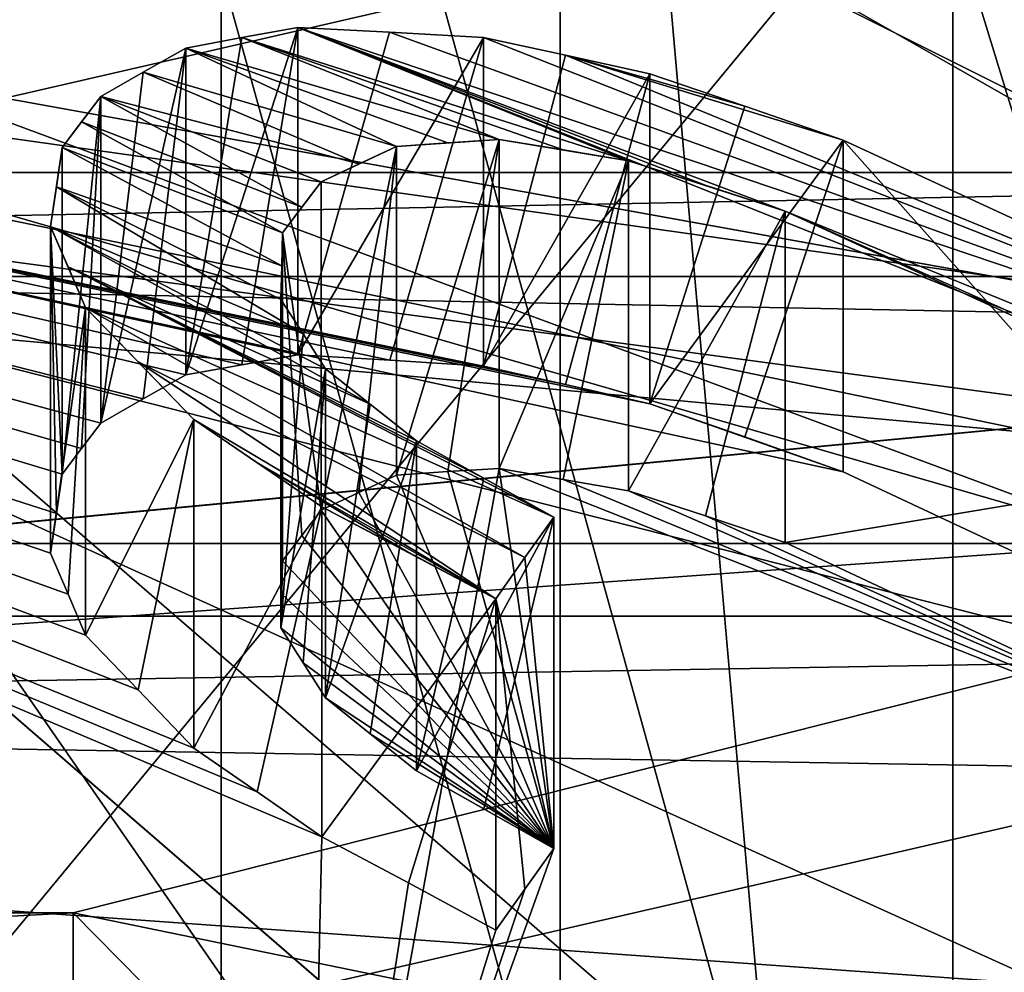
# Model space of a CAD drawing. Header units: millimetres. Extents: x -122 to 122, y -98 to 94.
# Tile 402 of 533: x 75.45 to 78.12, y -22.02 to -19.44. Entities that reach past the tile are written whole.
import ezdxf

# ---------------------------------------------------------------- set-up
doc = ezdxf.new("R2010")
doc.units = ezdxf.units.MM
doc.header["$LTSCALE"] = 26.699852
for name, color, linetype in [('10', 7, 'CONTINUOUS'), ('1004', 7, 'CONTINUOUS'), ('1006', 7, 'CONTINUOUS'), ('11', 7, 'CONTINUOUS'), ('1139', 7, 'CONTINUOUS'), ('1180', 7, 'CONTINUOUS'), ('1231', 7, 'CONTINUOUS'), ('1736', 7, 'CONTINUOUS'), ('1737', 7, 'CONTINUOUS'), ('188', 7, 'CONTINUOUS'), ('191', 7, 'CONTINUOUS'), ('196', 7, 'CONTINUOUS'), ('197', 7, 'CONTINUOUS'), ('200', 7, 'CONTINUOUS'), ('204', 7, 'CONTINUOUS'), ('4236', 7, 'CONTINUOUS'), ('4263', 7, 'CONTINUOUS'), ('4275', 7, 'CONTINUOUS'), ('4781', 7, 'CONTINUOUS'), ('4782', 7, 'CONTINUOUS'), ('4791', 7, 'CONTINUOUS'), ('4792', 7, 'CONTINUOUS'), ('4793', 7, 'CONTINUOUS'), ('4794', 7, 'CONTINUOUS'), ('5014', 7, 'CONTINUOUS'), ('5015', 7, 'CONTINUOUS'), ('5016', 7, 'CONTINUOUS'), ('5019', 7, 'CONTINUOUS'), ('5029', 7, 'CONTINUOUS'), ('5030', 7, 'CONTINUOUS'), ('5047', 7, 'CONTINUOUS'), ('5049', 7, 'CONTINUOUS'), ('5054', 7, 'CONTINUOUS'), ('5055', 7, 'CONTINUOUS'), ('5056', 7, 'CONTINUOUS'), ('5057', 7, 'CONTINUOUS'), ('5058', 7, 'CONTINUOUS'), ('5059', 7, 'CONTINUOUS'), ('5060', 7, 'CONTINUOUS'), ('5061', 7, 'CONTINUOUS'), ('5062', 7, 'CONTINUOUS'), ('5063', 7, 'CONTINUOUS'), ('5064', 7, 'CONTINUOUS'), ('5065', 7, 'CONTINUOUS'), ('5066', 7, 'CONTINUOUS'), ('5068', 7, 'CONTINUOUS'), ('5069', 7, 'CONTINUOUS'), ('5070', 7, 'CONTINUOUS'), ('5071', 7, 'CONTINUOUS'), ('5072', 7, 'CONTINUOUS'), ('5073', 7, 'CONTINUOUS'), ('5074', 7, 'CONTINUOUS'), ('5075', 7, 'CONTINUOUS'), ('5076', 7, 'CONTINUOUS'), ('5077', 7, 'CONTINUOUS'), ('5231', 7, 'CONTINUOUS'), ('5236', 7, 'CONTINUOUS'), ('5239', 7, 'CONTINUOUS'), ('7', 7, 'CONTINUOUS'), ('8', 7, 'CONTINUOUS'), ('967', 7, 'CONTINUOUS'), ('969', 7, 'CONTINUOUS')]:
    doc.layers.add(name, color=color, linetype=linetype)

msp = doc.modelspace()

# ---------------------------------------------------------------- linework, layer by layer
at = {"layer": '10', "color": 7, "linetype": 'Continuous', "true_color": 0xf5f5f5}
msp.add_3dface([(80.6065, -21.0544, 60.4674), (70, -18.8577, 56.6625), (80.6065, -18.4564, 61.9674), (80.6065, -21.0544, 60.4674)], dxfattribs=at)
at = {"layer": '1004', "color": 250, "linetype": 'Continuous', "true_color": 0x323232}
for points in [[(78.9793, -17.625, -30.5274), (78.9793, -30.5274, -17.625), (68.3207, -17.625, -30.5274), (78.9793, -17.625, -30.5274)], [(68.3207, -17.625, -30.5274), (78.9793, -30.5274, -17.625), (68.3207, -30.5274, -17.625), (68.3207, -17.625, -30.5274)]]:
    msp.add_3dface(points, dxfattribs=at)
at = {"layer": '1006', "color": 250, "linetype": 'Continuous', "true_color": 0x323232}
for points in [[(78.9793, -30.5274, 17.625), (78.9793, -17.625, 30.5274), (68.3207, -30.5274, 17.625), (78.9793, -30.5274, 17.625)], [(68.3207, -30.5274, 17.625), (78.9793, -17.625, 30.5274), (68.3207, -17.625, 30.5274), (68.3207, -30.5274, 17.625)]]:
    msp.add_3dface(points, dxfattribs=at)
at = {"layer": '11', "color": 7, "linetype": 'Continuous', "true_color": 0xf5f5f5}
for points in [[(74.4996, -22.4605, 62.9028), (79, -26.3577, 69.6529), (74.4996, -19.8624, 64.4028), (74.4996, -22.4605, 62.9028)], [(79, -26.3577, 69.6529), (79, -23.7596, 71.1529), (74.4996, -19.8624, 64.4028), (79, -26.3577, 69.6529)]]:
    msp.add_3dface(points, dxfattribs=at)
at = {"layer": '1139', "color": 250, "linetype": 'Continuous', "true_color": 0x323232}
for points in [[(77.3921, -15.6644, -51.1316), (61.5, -20.8577, -60.1266), (76.7642, -15.1961, -50.3204), (77.3921, -15.6644, -51.1316)], [(76.7642, -15.1961, -50.3204), (61.5, -20.8577, -60.1266), (63.2358, -15.1961, -50.3204), (76.7642, -15.1961, -50.3204)], [(78.2539, -16.0299, -51.7646), (61.5, -20.8577, -60.1266), (77.3921, -15.6644, -51.1316), (78.2539, -16.0299, -51.7646)], [(78.5, -20.8577, -60.1266), (61.5, -20.8577, -60.1266), (78.2539, -16.0299, -51.7646), (78.5, -20.8577, -60.1266)]]:
    msp.add_3dface(points, dxfattribs=at)
at = {"layer": '1180', "color": 250, "linetype": 'Continuous', "true_color": 0x323232}
for points in [[(61.5, -20.8577, -60.1266), (78.5, -20.8577, -60.1266), (78.5, -22.0721, -61.0584), (61.5, -20.8577, -60.1266)], [(61.5, -20.8577, -60.1266), (78.5, -22.0721, -61.0584), (61.5, -22.0721, -61.0584), (61.5, -20.8577, -60.1266)]]:
    msp.add_3dface(points, dxfattribs=at)
at = {"layer": '1231', "color": 250, "linetype": 'Continuous', "true_color": 0x323232}
for points in [[(104.466, -20.7388, -40.1459), (103.5236, -17.3593, -39.4205), (35.9716, -19.4191, -39.7149), (104.466, -20.7388, -40.1459)], [(35.0611, -21.9141, -40.7143), (104.466, -20.7388, -40.1459), (35.9716, -19.4191, -39.7149), (35.0611, -21.9141, -40.7143)], [(106.5, -24.7204, -43.0798), (104.466, -20.7388, -40.1459), (33.5, -24.7204, -43.0798), (106.5, -24.7204, -43.0798)], [(33.5, -24.7204, -43.0798), (104.466, -20.7388, -40.1459), (35.0611, -21.9141, -40.7143), (33.5, -24.7204, -43.0798)]]:
    msp.add_3dface(points, dxfattribs=at)
at = {"layer": '1736', "color": 250, "linetype": 'Continuous', "true_color": 0x323232}
for points in [[(31.5, -4.939, -46.9912), (108.5, -23.625, -40.9197), (31.5, -23.625, -40.9197), (31.5, -4.939, -46.9912)], [(108.5, -4.939, -46.9912), (108.5, -23.625, -40.9197), (31.5, -4.939, -46.9912), (108.5, -4.939, -46.9912)]]:
    msp.add_3dface(points, dxfattribs=at)
at = {"layer": '1737', "color": 250, "linetype": 'Continuous', "true_color": 0x323232}
for points in [[(108.5, -5.148, -48.9802), (108.5, -24.625, -42.6518), (31.5, -5.148, -48.9802), (108.5, -5.148, -48.9802)], [(31.5, -5.148, -48.9802), (108.5, -24.625, -42.6518), (31.5, -24.625, -42.6518), (31.5, -5.148, -48.9802)]]:
    msp.add_3dface(points, dxfattribs=at)
at = {"layer": '188', "color": 7, "linetype": 'Continuous', "true_color": 0xf5f5f5}
for points in [[(80.3912, -20.7592, 65.956), (74.125, -20.1873, 64.9654), (64, -18.5635, 62.1529), (80.3912, -20.7592, 65.956)], [(76, -18.5635, 62.1529), (80.3912, -20.7592, 65.956), (64, -18.5635, 62.1529), (76, -18.5635, 62.1529)], [(78.25, -23.7596, 71.1529), (74.125, -20.1873, 64.9654), (82, -23.7596, 71.1529), (78.25, -23.7596, 71.1529)], [(82, -23.7596, 71.1529), (74.125, -20.1873, 64.9654), (80.3912, -20.7592, 65.956), (82, -23.7596, 71.1529)]]:
    msp.add_3dface(points, dxfattribs=at)
at = {"layer": '191', "color": 7, "linetype": 'Continuous', "true_color": 0xf5f5f5}
for points in [[(76, -17.2211, 86.9279), (78.942, -27.8707, 78.818), (78.9421, -16.6076, 85.3207), (76, -17.2211, 86.9279)], [(76, -28.9558, 80.1529), (76, -17.2211, 86.9279), (73.0572, -18.3066, 88.2631), (76, -28.9558, 80.1529)], [(76, -17.2211, 86.9279), (76, -28.9558, 80.1529), (78.942, -27.8707, 78.818), (76, -17.2211, 86.9279)], [(73.0572, -29.5694, 81.7605), (76, -28.9558, 80.1529), (73.0572, -18.3066, 88.2631), (73.0572, -29.5694, 81.7605)]]:
    msp.add_3dface(points, dxfattribs=at)
at = {"layer": '196', "color": 7, "linetype": 'Continuous', "true_color": 0xf5f5f5}
for points in [[(76.9175, -13.179, 77.2616), (76.9175, -22.6056, 71.8191), (73.4587, -25.601, 77.0072), (76.9175, -13.179, 77.2616)], [(75.9907, -14.9083, 80.257), (76.9175, -13.179, 77.2616), (73.4587, -25.601, 77.0072), (75.9907, -14.9083, 80.257)], [(73.4587, -16.1743, 82.4497), (75.9907, -14.9083, 80.257), (73.4587, -25.601, 77.0072), (73.4587, -16.1743, 82.4497)]]:
    msp.add_3dface(points, dxfattribs=at)
at = {"layer": '197', "color": 7, "linetype": 'Continuous', "true_color": 0xf5f5f5}
for points in [[(76.9175, -22.6056, 71.8191), (76.9175, -13.179, 77.2616), (73.4587, -10.1836, 72.0735), (76.9175, -22.6056, 71.8191)], [(76.9175, -22.6056, 71.8191), (73.4587, -10.1836, 72.0735), (73.4587, -19.6103, 66.631), (76.9175, -22.6056, 71.8191)]]:
    msp.add_3dface(points, dxfattribs=at)
at = {"layer": '200', "color": 7, "linetype": 'Continuous', "true_color": 0xf5f5f5}
for points in [[(74.125, -20.1873, 64.9654), (78.25, -23.7596, 71.1529), (73.4587, -19.6103, 66.631), (74.125, -20.1873, 64.9654)], [(78.25, -23.7596, 71.1529), (76.9175, -22.6056, 71.8191), (73.4587, -19.6103, 66.631), (78.25, -23.7596, 71.1529)]]:
    msp.add_3dface(points, dxfattribs=at)
at = {"layer": '204', "color": 7, "linetype": 'Continuous', "true_color": 0xf5f5f5}
msp.add_3dface([(80.3912, -20.7592, 65.956), (76, -18.5635, 62.1529), (78.9428, -19.1771, 63.7605), (80.3912, -20.7592, 65.956)], dxfattribs=at)
at = {"layer": '4236', "color": 250, "linetype": 'Continuous', "true_color": 0x323232}
for points in [[(61.7813, -16.0187, 51.7452), (78.5, -20.8577, 60.1266), (63.2358, -15.1961, 50.3204), (61.7813, -16.0187, 51.7452)], [(63.2358, -15.1961, 50.3204), (78.5, -20.8577, 60.1266), (76.7642, -15.1961, 50.3204), (63.2358, -15.1961, 50.3204)], [(76.7642, -15.1961, 50.3204), (78.5, -20.8577, 60.1266), (77.3921, -15.6644, 51.1316), (76.7642, -15.1961, 50.3204)], [(77.3921, -15.6644, 51.1316), (78.5, -20.8577, 60.1266), (78.2539, -16.0299, 51.7646), (77.3921, -15.6644, 51.1316)], [(61.5, -20.8577, 60.1266), (78.5, -20.8577, 60.1266), (61.7813, -16.0187, 51.7452), (61.5, -20.8577, 60.1266)]]:
    msp.add_3dface(points, dxfattribs=at)
at = {"layer": '4263', "color": 250, "linetype": 'Continuous', "true_color": 0x323232}
for points in [[(78.5, -20.8577, 60.1266), (61.5, -20.8577, 60.1266), (61.5, -22.0721, 61.0584), (78.5, -20.8577, 60.1266)], [(78.5, -22.0721, 61.0584), (78.5, -20.8577, 60.1266), (61.5, -22.0721, 61.0584), (78.5, -22.0721, 61.0584)]]:
    msp.add_3dface(points, dxfattribs=at)
at = {"layer": '4275', "color": 250, "linetype": 'Continuous', "true_color": 0x323232}
for points in [[(36.4764, -17.3592, 39.4205), (104.0284, -19.419, 39.7149), (35.534, -20.7387, 40.1459), (36.4764, -17.3592, 39.4205)], [(104.0284, -19.419, 39.7149), (104.9389, -21.914, 40.7143), (35.534, -20.7387, 40.1459), (104.0284, -19.419, 39.7149)], [(35.534, -20.7387, 40.1459), (106.5, -24.7204, 43.0798), (33.5, -24.7204, 43.0798), (35.534, -20.7387, 40.1459)], [(104.9389, -21.914, 40.7143), (106.5, -24.7204, 43.0798), (35.534, -20.7387, 40.1459), (104.9389, -21.914, 40.7143)]]:
    msp.add_3dface(points, dxfattribs=at)
at = {"layer": '4781', "color": 250, "linetype": 'Continuous', "true_color": 0x323232}
for points in [[(31.5, -23.625, 40.9197), (108.5, -4.939, 46.9912), (31.5, -4.939, 46.9912), (31.5, -23.625, 40.9197)], [(108.5, -23.625, 40.9197), (108.5, -4.939, 46.9912), (31.5, -23.625, 40.9197), (108.5, -23.625, 40.9197)]]:
    msp.add_3dface(points, dxfattribs=at)
at = {"layer": '4782', "color": 250, "linetype": 'Continuous', "true_color": 0x323232}
for points in [[(108.5, -24.625, 42.6518), (108.5, -5.148, 48.9802), (31.5, -24.625, 42.6518), (108.5, -24.625, 42.6518)], [(31.5, -24.625, 42.6518), (108.5, -5.148, 48.9802), (31.5, -5.148, 48.9802), (31.5, -24.625, 42.6518)]]:
    msp.add_3dface(points, dxfattribs=at)
at = {"layer": '4791', "color": 150, "linetype": 'Continuous', "true_color": 0x378cff}
for points in [[(22, -28.0584, -35.181), (22, -10.0141, -43.8712), (122, -28.0584, -35.181), (22, -28.0584, -35.181)], [(22, -10.0141, -43.8712), (122, -10.0141, -43.8712), (122, -28.0584, -35.181), (22, -10.0141, -43.8712)]]:
    msp.add_3dface(points, dxfattribs=at)
at = {"layer": '4792', "color": 150, "linetype": 'Continuous', "true_color": 0x378cff}
for points in [[(22, -10.0141, 43.8712), (22, -28.0584, 35.181), (122, -10.0141, 43.8712), (22, -10.0141, 43.8712)], [(22, -28.0584, 35.181), (122, -28.0584, 35.181), (122, -10.0141, 43.8712), (22, -28.0584, 35.181)]]:
    msp.add_3dface(points, dxfattribs=at)
at = {"layer": '4793', "color": 150, "linetype": 'Continuous', "true_color": 0x378cff}
for points in [[(22, -19.854, 34.3853), (22, -10.2783, 38.3524), (122, -19.854, 34.3853), (22, -19.854, 34.3853)], [(22, -10.2783, 38.3524), (122, -10.2783, 38.3524), (122, -19.854, 34.3853), (22, -10.2783, 38.3524)], [(22, -28.076, 28.076), (22, -19.854, 34.3853), (122, -28.076, 28.076), (22, -28.076, 28.076)], [(22, -19.854, 34.3853), (122, -19.854, 34.3853), (122, -28.076, 28.076), (22, -19.854, 34.3853)]]:
    msp.add_3dface(points, dxfattribs=at)
at = {"layer": '4794', "color": 150, "linetype": 'Continuous', "true_color": 0x378cff}
for points in [[(22, -10.2783, -38.3524), (22, -19.854, -34.3853), (122, -10.2783, -38.3524), (22, -10.2783, -38.3524)], [(22, -19.854, -34.3853), (122, -19.854, -34.3853), (122, -10.2783, -38.3524), (22, -19.854, -34.3853)], [(22, -19.854, -34.3853), (22, -28.076, -28.076), (122, -19.854, -34.3853), (22, -19.854, -34.3853)], [(22, -28.076, -28.076), (122, -28.076, -28.076), (122, -19.854, -34.3853), (22, -28.076, -28.076)]]:
    msp.add_3dface(points, dxfattribs=at)
at = {"layer": '5014', "color": 7, "linetype": 'Continuous', "true_color": 0xf5f5f5}
for points in [[(63.2638, -18.2278, -55.5715), (57.5559, -20.1348, -58.8745), (76.7362, -18.2278, -55.5715), (63.2638, -18.2278, -55.5715)], [(76.7362, -18.2278, -55.5715), (57.5559, -20.1348, -58.8745), (82.4441, -20.1348, -58.8745), (76.7362, -18.2278, -55.5715)], [(82.4441, -20.1348, -58.8745), (57.5559, -20.1348, -58.8745), (63.1767, -21.9716, -62.0558), (82.4441, -20.1348, -58.8745)], [(64.4, -21.8577, -61.8586), (82.4441, -20.1348, -58.8745), (63.1767, -21.9716, -62.0558), (64.4, -21.8577, -61.8586)], [(75.6, -21.8577, -61.8586), (82.4441, -20.1348, -58.8745), (64.4, -21.8577, -61.8586), (75.6, -21.8577, -61.8586)], [(77.9924, -22.3498, -62.7109), (82.4441, -20.1348, -58.8745), (75.6, -21.8577, -61.8586), (77.9924, -22.3498, -62.7109)], [(78.7723, -22.946, -63.7437), (82.4441, -20.1348, -58.8745), (77.9924, -22.3498, -62.7109), (78.7723, -22.946, -63.7437)]]:
    msp.add_3dface(points, dxfattribs=at)
at = {"layer": '5015', "color": 7, "linetype": 'Continuous', "true_color": 0xf5f5f5}
for points in [[(76.7362, -18.2278, -55.5715), (82.4441, -20.1348, -58.8745), (76.7352, -15.9543, -56.8835), (76.7362, -18.2278, -55.5715)], [(76.7352, -15.9543, -56.8835), (82.4441, -20.1348, -58.8745), (82.4451, -17.8619, -60.1876), (76.7352, -15.9543, -56.8835)]]:
    msp.add_3dface(points, dxfattribs=at)
at = {"layer": '5016', "color": 7, "linetype": 'Continuous', "true_color": 0xf5f5f5}
for points in [[(86.2603, -20.7168, -65.1325), (77.5107, -17.6209, -68.5543), (78.6409, -17.4263, -66.8561), (86.2603, -20.7168, -65.1325)], [(77.5107, -17.6209, -68.5543), (79.2773, -20.302, -73.1491), (76.9599, -17.7627, -69.3547), (77.5107, -17.6209, -68.5543)], [(86.2603, -20.7168, -65.1325), (87.6, -24.0844, -70.9654), (77.5107, -17.6209, -68.5543), (86.2603, -20.7168, -65.1325)], [(87.6, -24.0844, -70.9654), (79.2773, -20.302, -73.1491), (77.5107, -17.6209, -68.5543), (87.6, -24.0844, -70.9654)], [(76.9599, -17.7627, -69.3547), (79.2773, -20.302, -73.1491), (75.6273, -18.226, -71.2221), (76.9599, -17.7627, -69.3547)], [(79.2773, -20.302, -73.1491), (70, -18.9965, -73.9029), (75.6273, -18.226, -71.2221), (79.2773, -20.302, -73.1491)]]:
    msp.add_3dface(points, dxfattribs=at)
at = {"layer": '5019', "color": 7, "linetype": 'Continuous', "true_color": 0xf5f5f5}
for points in [[(70, -18.9965, -73.9029), (79.2773, -20.302, -73.1491), (79.0564, -21.307, -74.8901), (70, -18.9965, -73.9029)], [(70, -18.9965, -73.9029), (79.0564, -21.307, -74.8901), (77.6838, -20.6638, -74.6612), (70, -18.9965, -73.9029)], [(70, -18.9965, -73.9029), (76.2301, -23.5538, -78.9078), (75.479, -22.983, -78.5149), (70, -18.9965, -73.9029)], [(76.2301, -23.5538, -78.9078), (70, -18.9965, -73.9029), (76.2723, -21.6524, -76.6601), (76.2301, -23.5538, -78.9078)], [(73.8475, -21.8518, -77.5987), (70, -18.9965, -73.9029), (75.479, -22.983, -78.5149), (73.8475, -21.8518, -77.5987)], [(76.2723, -21.6524, -76.6601), (70, -18.9965, -73.9029), (76.0973, -21.5301, -76.562), (76.2723, -21.6524, -76.6601)], [(76.0973, -21.5301, -76.562), (70, -18.9965, -73.9029), (75.9266, -21.4125, -76.4654), (76.0973, -21.5301, -76.562)], [(75.9266, -21.4125, -76.4654), (70, -18.9965, -73.9029), (75.7758, -21.254, -76.3038), (75.9266, -21.4125, -76.4654)], [(75.7758, -21.254, -76.3038), (70, -18.9965, -73.9029), (75.6331, -21.1061, -76.1497), (75.7758, -21.254, -76.3038)], [(75.6331, -21.1061, -76.1497), (70, -18.9965, -73.9029), (75.5858, -20.9948, -76.0111), (75.6331, -21.1061, -76.1497)], [(75.5858, -20.9948, -76.0111), (70, -18.9965, -73.9029), (75.5386, -20.8845, -75.8721), (75.5858, -20.9948, -76.0111)], [(75.5386, -20.8845, -75.8721), (70, -18.9965, -73.9029), (75.5541, -20.777, -75.7138), (75.5386, -20.8845, -75.8721)], [(75.5541, -20.777, -75.7138), (70, -18.9965, -73.9029), (75.5697, -20.6701, -75.5542), (75.5541, -20.777, -75.7138)], [(75.5697, -20.6701, -75.5542), (70, -18.9965, -73.9029), (75.6219, -20.6008, -75.435), (75.5697, -20.6701, -75.5542)], [(75.6219, -20.6008, -75.435), (70, -18.9965, -73.9029), (75.6741, -20.5322, -75.3153), (75.6219, -20.6008, -75.435)], [(75.6741, -20.5322, -75.3153), (70, -18.9965, -73.9029), (75.7891, -20.4664, -75.176), (75.6741, -20.5322, -75.3153)], [(75.7891, -20.4664, -75.176), (70, -18.9965, -73.9029), (75.9042, -20.4018, -75.0359), (75.7891, -20.4664, -75.176)], [(75.9042, -20.4018, -75.0359), (70, -18.9965, -73.9029), (76.056, -20.3741, -74.9361), (75.9042, -20.4018, -75.0359)], [(76.056, -20.3741, -74.9361), (70, -18.9965, -73.9029), (76.2077, -20.3475, -74.8357), (76.056, -20.3741, -74.9361)], [(76.2077, -20.3475, -74.8357), (70, -18.9965, -73.9029), (76.4563, -20.3615, -74.7561), (76.2077, -20.3475, -74.8357)], [(76.4563, -20.3615, -74.7561), (70, -18.9965, -73.9029), (76.7101, -20.378, -74.6736), (76.4563, -20.3615, -74.7561)], [(76.7101, -20.378, -74.6736), (70, -18.9965, -73.9029), (76.9319, -20.4274, -74.6523), (76.7101, -20.378, -74.6736)], [(76.9319, -20.4274, -74.6523), (70, -18.9965, -73.9029), (77.1603, -20.48, -74.6295), (76.9319, -20.4274, -74.6523)], [(77.1603, -20.48, -74.6295), (70, -18.9965, -73.9029), (77.6838, -20.6638, -74.6612), (77.1603, -20.48, -74.6295)], [(77.4172, -20.569, -74.6457), (77.1603, -20.48, -74.6295), (77.6838, -20.6638, -74.6612), (77.4172, -20.569, -74.6457)], [(78.9492, -21.5232, -75.2647), (76.2301, -23.5538, -78.9078), (76.7524, -20.6551, -75.0785), (78.9492, -21.5232, -75.2647)], [(76.7524, -20.6551, -75.0785), (76.2301, -23.5538, -78.9078), (76.9003, -21.6833, -76.4616), (76.7524, -20.6551, -75.0785)], [(76.3731, -20.7197, -75.3305), (76.475, -20.6727, -75.2202), (76.9003, -21.6833, -76.4616), (76.3731, -20.7197, -75.3305)], [(76.475, -20.6727, -75.2202), (76.6138, -20.6635, -75.1495), (76.9003, -21.6833, -76.4616), (76.475, -20.6727, -75.2202)], [(76.6138, -20.6635, -75.1495), (76.7524, -20.6551, -75.0785), (76.9003, -21.6833, -76.4616), (76.6138, -20.6635, -75.1495)], [(76.926, -20.6844, -75.0473), (78.9492, -21.5232, -75.2647), (76.7524, -20.6551, -75.0785), (76.926, -20.6844, -75.0473)], [(77.103, -20.7153, -75.0149), (78.9492, -21.5232, -75.2647), (76.926, -20.6844, -75.0473), (77.103, -20.7153, -75.0149)], [(76.2711, -20.7675, -75.4405), (76.3731, -20.7197, -75.3305), (76.9003, -21.6833, -76.4616), (76.2711, -20.7675, -75.4405)], [(77.3107, -20.7833, -75.0219), (78.9492, -21.5232, -75.2647), (77.103, -20.7153, -75.0149), (77.3107, -20.7833, -75.0219)], [(76.2188, -20.8361, -75.5601), (76.2711, -20.7675, -75.4405), (76.9003, -21.6833, -76.4616), (76.2188, -20.8361, -75.5601)], [(77.5271, -20.8557, -75.0282), (78.9492, -21.5232, -75.2647), (77.3107, -20.7833, -75.0219), (77.5271, -20.8557, -75.0282)], [(76.1666, -20.9054, -75.6794), (76.2188, -20.8361, -75.5601), (76.9003, -21.6833, -76.4616), (76.1666, -20.9054, -75.6794)], [(76.1641, -20.9953, -75.8078), (76.1666, -20.9054, -75.6794), (76.9003, -21.6833, -76.4616), (76.1641, -20.9953, -75.8078)], [(76.1616, -21.0865, -75.9369), (76.1641, -20.9953, -75.8078), (76.9003, -21.6833, -76.4616), (76.1616, -21.0865, -75.9369)], [(76.222, -21.1808, -76.0455), (76.1616, -21.0865, -75.9369), (76.9003, -21.6833, -76.4616), (76.222, -21.1808, -76.0455)], [(76.2823, -21.2758, -76.1535), (76.222, -21.1808, -76.0455), (76.9003, -21.6833, -76.4616), (76.2823, -21.2758, -76.1535)], [(76.4038, -21.3731, -76.2404), (76.2823, -21.2758, -76.1535), (76.9003, -21.6833, -76.4616), (76.4038, -21.3731, -76.2404)], [(76.5285, -21.4739, -76.3289), (76.4038, -21.3731, -76.2404), (76.9003, -21.6833, -76.4616), (76.5285, -21.4739, -76.3289)], [(76.7113, -21.5761, -76.3946), (76.5285, -21.4739, -76.3289), (76.9003, -21.6833, -76.4616), (76.7113, -21.5761, -76.3946)], [(76.2301, -23.5538, -78.9078), (78.9492, -21.5232, -75.2647), (77.7947, -24.8496, -79.6648), (76.2301, -23.5538, -78.9078)], [(78.9492, -21.5232, -75.2647), (82.4451, -30.3069, -81.7431), (77.7947, -24.8496, -79.6648), (78.9492, -21.5232, -75.2647)], [(76.5069, -21.777, -76.7361), (76.2301, -23.5538, -78.9078), (76.2723, -21.6524, -76.6601), (76.5069, -21.777, -76.7361)], [(76.9003, -21.6833, -76.4616), (76.2301, -23.5538, -78.9078), (76.822, -21.7935, -76.637), (76.9003, -21.6833, -76.4616)], [(76.7436, -21.9052, -76.8113), (76.2301, -23.5538, -78.9078), (76.5069, -21.777, -76.7361), (76.7436, -21.9052, -76.8113)], [(76.822, -21.7935, -76.637), (76.2301, -23.5538, -78.9078), (76.7436, -21.9052, -76.8113), (76.822, -21.7935, -76.637)]]:
    msp.add_3dface(points, dxfattribs=at)
at = {"layer": '5029', "color": 7, "linetype": 'Continuous', "true_color": 0xf5f5f5}
for points in [[(75.6, -21.8577, -61.8586), (64.4, -21.8577, -61.8586), (64.4, -22.4649, -62.3246), (75.6, -21.8577, -61.8586)], [(75.6, -22.4649, -62.3246), (75.6, -21.8577, -61.8586), (64.4, -22.4649, -62.3246), (75.6, -22.4649, -62.3246)]]:
    msp.add_3dface(points, dxfattribs=at)
at = {"layer": '5030', "color": 7, "linetype": 'Continuous', "true_color": 0xf5f5f5}
for points in [[(77.9924, -22.3498, -62.7109), (75.6, -21.8577, -61.8586), (77.2889, -23.5711, -62.8264), (77.9924, -22.3498, -62.7109)], [(77.2889, -23.5711, -62.8264), (75.6, -21.8577, -61.8586), (75.6, -22.4649, -62.3246), (77.2889, -23.5711, -62.8264)]]:
    msp.add_3dface(points, dxfattribs=at)
at = {"layer": '5047', "color": 7, "linetype": 'Continuous', "true_color": 0xf5f5f5}
for points in [[(73.8475, -21.8518, -77.5987), (75.479, -22.983, -78.5149), (73.8475, -20.9676, -78.1093), (73.8475, -21.8518, -77.5987)], [(73.8475, -20.9676, -78.1093), (75.479, -22.983, -78.5149), (75.473, -22.0786, -79.0313), (73.8475, -20.9676, -78.1093)]]:
    msp.add_3dface(points, dxfattribs=at)
at = {"layer": '5049', "color": 7, "linetype": 'Continuous', "true_color": 0xf5f5f5}
msp.add_3dface([(73.9952, -22.3166, -78.1242), (73.9952, -21.4281, -78.6372), (75.5806, -22.5449, -79.5153), (73.9952, -22.3166, -78.1242)], dxfattribs=at)
at = {"layer": '5054', "color": 7, "linetype": 'Continuous', "true_color": 0xf5f5f5}
for points in [[(76.9003, -20.7863, -76.9795), (76.9003, -21.6833, -76.4616), (76.822, -20.8963, -77.155), (76.9003, -20.7863, -76.9795)], [(76.9003, -21.6833, -76.4616), (76.7436, -21.0076, -77.3295), (76.822, -20.8963, -77.155), (76.9003, -21.6833, -76.4616)], [(76.9003, -21.6833, -76.4616), (76.822, -21.7935, -76.637), (76.7436, -21.0076, -77.3295), (76.9003, -21.6833, -76.4616)], [(76.822, -21.7935, -76.637), (76.7436, -21.9052, -76.8113), (76.7436, -21.0076, -77.3295), (76.822, -21.7935, -76.637)]]:
    msp.add_3dface(points, dxfattribs=at)
at = {"layer": '5055', "color": 7, "linetype": 'Continuous', "true_color": 0xf5f5f5}
for points in [[(76.7436, -21.0076, -77.3295), (76.2723, -21.6524, -76.6601), (76.2723, -20.7592, -77.1758), (76.7436, -21.0076, -77.3295)], [(76.7436, -21.0076, -77.3295), (76.2723, -20.7592, -77.1758), (76.5066, -20.8816, -77.2529), (76.7436, -21.0076, -77.3295)], [(76.5069, -21.777, -76.7361), (76.2723, -21.6524, -76.6601), (76.7436, -21.0076, -77.3295), (76.5069, -21.777, -76.7361)], [(76.7436, -21.9052, -76.8113), (76.5069, -21.777, -76.7361), (76.7436, -21.0076, -77.3295), (76.7436, -21.9052, -76.8113)]]:
    msp.add_3dface(points, dxfattribs=at)
at = {"layer": '5056', "color": 7, "linetype": 'Continuous', "true_color": 0xf5f5f5}
for points in [[(76.2723, -20.7592, -77.1758), (75.9266, -21.4125, -76.4654), (75.9266, -20.5226, -76.9791), (76.2723, -20.7592, -77.1758)], [(76.2723, -20.7592, -77.1758), (75.9266, -20.5226, -76.9791), (76.0971, -20.6385, -77.0766), (76.2723, -20.7592, -77.1758)], [(76.0973, -21.5301, -76.562), (75.9266, -21.4125, -76.4654), (76.2723, -20.7592, -77.1758), (76.0973, -21.5301, -76.562)], [(76.2723, -21.6524, -76.6601), (76.0973, -21.5301, -76.562), (76.2723, -20.7592, -77.1758), (76.2723, -21.6524, -76.6601)]]:
    msp.add_3dface(points, dxfattribs=at)
at = {"layer": '5057', "color": 7, "linetype": 'Continuous', "true_color": 0xf5f5f5}
for points in [[(75.9266, -20.5226, -76.9791), (75.6331, -21.1061, -76.1497), (75.6331, -20.2195, -76.6616), (75.9266, -20.5226, -76.9791)], [(75.9266, -20.5226, -76.9791), (75.6331, -20.2195, -76.6616), (75.7757, -20.3658, -76.8165), (75.9266, -20.5226, -76.9791)], [(75.7758, -21.254, -76.3038), (75.6331, -21.1061, -76.1497), (75.9266, -20.5226, -76.9791), (75.7758, -21.254, -76.3038)], [(75.9266, -21.4125, -76.4654), (75.7758, -21.254, -76.3038), (75.9266, -20.5226, -76.9791), (75.9266, -21.4125, -76.4654)]]:
    msp.add_3dface(points, dxfattribs=at)
at = {"layer": '5058', "color": 7, "linetype": 'Continuous', "true_color": 0xf5f5f5}
for points in [[(75.6331, -20.2195, -76.6616), (75.5386, -20.8845, -75.8721), (75.5386, -19.9995, -76.3831), (75.6331, -20.2195, -76.6616)], [(75.6331, -20.2195, -76.6616), (75.5386, -19.9995, -76.3831), (75.5858, -20.109, -76.5226), (75.6331, -20.2195, -76.6616)], [(75.5858, -20.9948, -76.0111), (75.5386, -20.8845, -75.8721), (75.6331, -20.2195, -76.6616), (75.5858, -20.9948, -76.0111)], [(75.6331, -21.1061, -76.1497), (75.5858, -20.9948, -76.0111), (75.6331, -20.2195, -76.6616), (75.6331, -21.1061, -76.1497)]]:
    msp.add_3dface(points, dxfattribs=at)
at = {"layer": '5059', "color": 7, "linetype": 'Continuous', "true_color": 0xf5f5f5}
for points in [[(75.5386, -19.9995, -76.3831), (75.5697, -20.6701, -75.5542), (75.5697, -19.7859, -76.0647), (75.5386, -19.9995, -76.3831)], [(75.5386, -19.9995, -76.3831), (75.5697, -19.7859, -76.0647), (75.5541, -19.8924, -76.2246), (75.5386, -19.9995, -76.3831)], [(75.5386, -20.8845, -75.8721), (75.5541, -20.777, -75.7138), (75.5386, -19.9995, -76.3831), (75.5386, -20.8845, -75.8721)], [(75.5541, -20.777, -75.7138), (75.5697, -20.6701, -75.5542), (75.5386, -19.9995, -76.3831), (75.5541, -20.777, -75.7138)]]:
    msp.add_3dface(points, dxfattribs=at)
at = {"layer": '5060', "color": 7, "linetype": 'Continuous', "true_color": 0xf5f5f5}
for points in [[(75.5697, -20.6701, -75.5542), (75.6219, -20.6008, -75.435), (75.6741, -19.6479, -75.8258), (75.5697, -20.6701, -75.5542)], [(75.5697, -19.7859, -76.0647), (75.5697, -20.6701, -75.5542), (75.6741, -19.6479, -75.8258), (75.5697, -19.7859, -76.0647)], [(75.5697, -19.7859, -76.0647), (75.6741, -19.6479, -75.8258), (75.6219, -19.7166, -75.9455), (75.5697, -19.7859, -76.0647)], [(75.6219, -20.6008, -75.435), (75.6741, -20.5322, -75.3153), (75.6741, -19.6479, -75.8258), (75.6219, -20.6008, -75.435)]]:
    msp.add_3dface(points, dxfattribs=at)
at = {"layer": '5061', "color": 7, "linetype": 'Continuous', "true_color": 0xf5f5f5}
for points in [[(75.6741, -20.5322, -75.3153), (75.7891, -20.4664, -75.176), (75.9042, -19.5168, -75.5469), (75.6741, -20.5322, -75.3153)], [(75.6741, -20.5322, -75.3153), (75.9042, -19.5168, -75.5469), (75.7891, -19.5819, -75.6868), (75.6741, -20.5322, -75.3153)], [(75.7891, -20.4664, -75.176), (75.9042, -20.4018, -75.0359), (75.9042, -19.5168, -75.5469), (75.7891, -20.4664, -75.176)], [(75.6741, -19.6479, -75.8258), (75.6741, -20.5322, -75.3153), (75.7891, -19.5819, -75.6868), (75.6741, -19.6479, -75.8258)]]:
    msp.add_3dface(points, dxfattribs=at)
at = {"layer": '5062', "color": 7, "linetype": 'Continuous', "true_color": 0xf5f5f5}
for points in [[(75.9042, -20.4018, -75.0359), (76.056, -20.3741, -74.9361), (76.2077, -19.4609, -75.3476), (75.9042, -20.4018, -75.0359)], [(75.9042, -20.4018, -75.0359), (76.2077, -19.4609, -75.3476), (76.0559, -19.4883, -75.4475), (75.9042, -20.4018, -75.0359)], [(76.056, -20.3741, -74.9361), (76.2077, -20.3475, -74.8357), (76.2077, -19.4609, -75.3476), (76.056, -20.3741, -74.9361)], [(75.9042, -19.5168, -75.5469), (75.9042, -20.4018, -75.0359), (76.0559, -19.4883, -75.4475), (75.9042, -19.5168, -75.5469)]]:
    msp.add_3dface(points, dxfattribs=at)
at = {"layer": '5063', "color": 7, "linetype": 'Continuous', "true_color": 0xf5f5f5}
for points in [[(76.2077, -19.4609, -75.3476), (76.2077, -20.3475, -74.8357), (76.4562, -19.4734, -75.2689), (76.2077, -19.4609, -75.3476)], [(76.2077, -20.3475, -74.8357), (76.7101, -19.4882, -75.1874), (76.4562, -19.4734, -75.2689), (76.2077, -20.3475, -74.8357)], [(76.2077, -20.3475, -74.8357), (76.4563, -20.3615, -74.7561), (76.7101, -19.4882, -75.1874), (76.2077, -20.3475, -74.8357)], [(76.4563, -20.3615, -74.7561), (76.7101, -20.378, -74.6736), (76.7101, -19.4882, -75.1874), (76.4563, -20.3615, -74.7561)]]:
    msp.add_3dface(points, dxfattribs=at)
at = {"layer": '5064', "color": 7, "linetype": 'Continuous', "true_color": 0xf5f5f5}
for points in [[(76.7101, -19.4882, -75.1874), (76.7101, -20.378, -74.6736), (76.9319, -19.536, -75.167), (76.7101, -19.4882, -75.1874)], [(76.7101, -20.378, -74.6736), (77.1603, -19.5868, -75.1451), (76.9319, -19.536, -75.167), (76.7101, -20.378, -74.6736)], [(76.7101, -20.378, -74.6736), (76.9319, -20.4274, -74.6523), (77.1603, -19.5868, -75.1451), (76.7101, -20.378, -74.6736)], [(76.9319, -20.4274, -74.6523), (77.1603, -20.48, -74.6295), (77.1603, -19.5868, -75.1451), (76.9319, -20.4274, -74.6523)]]:
    msp.add_3dface(points, dxfattribs=at)
at = {"layer": '5065', "color": 7, "linetype": 'Continuous', "true_color": 0xf5f5f5}
for points in [[(77.1603, -19.5868, -75.1451), (77.1603, -20.48, -74.6295), (77.4172, -19.6738, -75.1626), (77.1603, -19.5868, -75.1451)], [(77.1603, -20.48, -74.6295), (77.6838, -19.7663, -75.1794), (77.4172, -19.6738, -75.1626), (77.1603, -20.48, -74.6295)], [(77.1603, -20.48, -74.6295), (77.4172, -20.569, -74.6457), (77.6838, -19.7663, -75.1794), (77.1603, -20.48, -74.6295)], [(77.4172, -20.569, -74.6457), (77.6838, -20.6638, -74.6612), (77.6838, -19.7663, -75.1794), (77.4172, -20.569, -74.6457)]]:
    msp.add_3dface(points, dxfattribs=at)
at = {"layer": '5066', "color": 7, "linetype": 'Continuous', "true_color": 0xf5f5f5}
for points in [[(77.6838, -20.6638, -74.6612), (79.0564, -21.307, -74.8901), (77.6838, -19.7663, -75.1794), (77.6838, -20.6638, -74.6612)], [(77.6838, -19.7663, -75.1794), (79.0564, -21.307, -74.8901), (79.2417, -20.486, -75.4451), (77.6838, -19.7663, -75.1794)]]:
    msp.add_3dface(points, dxfattribs=at)
at = {"layer": '5068', "color": 7, "linetype": 'Continuous', "true_color": 0xf5f5f5}
for points in [[(77.5271, -20.8557, -75.0282), (77.5271, -19.9587, -75.5461), (78.9572, -20.6158, -75.7921), (77.5271, -20.8557, -75.0282)], [(78.9492, -21.5232, -75.2647), (77.5271, -20.8557, -75.0282), (78.9572, -20.6158, -75.7921), (78.9492, -21.5232, -75.2647)]]:
    msp.add_3dface(points, dxfattribs=at)
at = {"layer": '5069', "color": 7, "linetype": 'Continuous', "true_color": 0xf5f5f5}
for points in [[(77.5271, -19.9587, -75.5461), (77.103, -20.7153, -75.0149), (77.103, -19.8218, -75.5308), (77.5271, -19.9587, -75.5461)], [(77.5271, -19.9587, -75.5461), (77.103, -19.8218, -75.5308), (77.3106, -19.888, -75.5387), (77.5271, -19.9587, -75.5461)], [(77.3107, -20.7833, -75.0219), (77.103, -20.7153, -75.0149), (77.5271, -19.9587, -75.5461), (77.3107, -20.7833, -75.0219)], [(77.5271, -20.8557, -75.0282), (77.3107, -20.7833, -75.0219), (77.5271, -19.9587, -75.5461), (77.5271, -20.8557, -75.0282)]]:
    msp.add_3dface(points, dxfattribs=at)
at = {"layer": '5070', "color": 7, "linetype": 'Continuous', "true_color": 0xf5f5f5}
for points in [[(77.103, -19.8218, -75.5308), (76.7524, -20.6551, -75.0785), (76.7524, -19.7641, -75.5929), (77.103, -19.8218, -75.5308)], [(77.103, -19.8218, -75.5308), (76.7524, -19.7641, -75.5929), (76.9261, -19.7922, -75.5624), (77.103, -19.8218, -75.5308)], [(76.926, -20.6844, -75.0473), (76.7524, -20.6551, -75.0785), (77.103, -19.8218, -75.5308), (76.926, -20.6844, -75.0473)], [(77.103, -20.7153, -75.0149), (76.926, -20.6844, -75.0473), (77.103, -19.8218, -75.5308), (77.103, -20.7153, -75.0149)]]:
    msp.add_3dface(points, dxfattribs=at)
at = {"layer": '5071', "color": 7, "linetype": 'Continuous', "true_color": 0xf5f5f5}
for points in [[(76.6138, -20.6635, -75.1495), (76.475, -20.6727, -75.2202), (76.7524, -19.7641, -75.5929), (76.6138, -20.6635, -75.1495)], [(76.7524, -19.7641, -75.5929), (76.475, -20.6727, -75.2202), (76.475, -19.7834, -75.7336), (76.7524, -19.7641, -75.5929)], [(76.7524, -19.7641, -75.5929), (76.475, -19.7834, -75.7336), (76.6137, -19.7734, -75.6634), (76.7524, -19.7641, -75.5929)], [(76.7524, -20.6551, -75.0785), (76.6138, -20.6635, -75.1495), (76.7524, -19.7641, -75.5929), (76.7524, -20.6551, -75.0785)]]:
    msp.add_3dface(points, dxfattribs=at)
at = {"layer": '5072', "color": 7, "linetype": 'Continuous', "true_color": 0xf5f5f5}
for points in [[(76.3731, -20.7197, -75.3305), (76.2711, -20.7675, -75.4405), (76.475, -19.7834, -75.7336), (76.3731, -20.7197, -75.3305)], [(76.475, -19.7834, -75.7336), (76.2711, -20.7675, -75.4405), (76.2711, -19.8791, -75.9534), (76.475, -19.7834, -75.7336)], [(76.475, -19.7834, -75.7336), (76.2711, -19.8791, -75.9534), (76.3737, -19.8306, -75.843), (76.475, -19.7834, -75.7336)], [(76.475, -20.6727, -75.2202), (76.3731, -20.7197, -75.3305), (76.475, -19.7834, -75.7336), (76.475, -20.6727, -75.2202)]]:
    msp.add_3dface(points, dxfattribs=at)
at = {"layer": '5073', "color": 7, "linetype": 'Continuous', "true_color": 0xf5f5f5}
for points in [[(76.2711, -19.8791, -75.9534), (76.2711, -20.7675, -75.4405), (76.1666, -20.017, -76.1923), (76.2711, -19.8791, -75.9534)], [(76.2711, -19.8791, -75.9534), (76.1666, -20.017, -76.1923), (76.2188, -19.9477, -76.073), (76.2711, -19.8791, -75.9534)], [(76.2711, -20.7675, -75.4405), (76.2188, -20.8361, -75.5601), (76.1666, -20.017, -76.1923), (76.2711, -20.7675, -75.4405)], [(76.2188, -20.8361, -75.5601), (76.1666, -20.9054, -75.6794), (76.1666, -20.017, -76.1923), (76.2188, -20.8361, -75.5601)]]:
    msp.add_3dface(points, dxfattribs=at)
at = {"layer": '5074', "color": 7, "linetype": 'Continuous', "true_color": 0xf5f5f5}
for points in [[(76.1666, -20.017, -76.1923), (76.1666, -20.9054, -75.6794), (76.1641, -20.1064, -76.321), (76.1666, -20.017, -76.1923)], [(76.1666, -20.9054, -75.6794), (76.1616, -20.1972, -76.4503), (76.1641, -20.1064, -76.321), (76.1666, -20.9054, -75.6794)], [(76.1666, -20.9054, -75.6794), (76.1641, -20.9953, -75.8078), (76.1616, -20.1972, -76.4503), (76.1666, -20.9054, -75.6794)], [(76.1641, -20.9953, -75.8078), (76.1616, -21.0865, -75.9369), (76.1616, -20.1972, -76.4503), (76.1641, -20.9953, -75.8078)]]:
    msp.add_3dface(points, dxfattribs=at)
at = {"layer": '5075', "color": 7, "linetype": 'Continuous', "true_color": 0xf5f5f5}
for points in [[(76.1616, -20.1972, -76.4503), (76.1616, -21.0865, -75.9369), (76.222, -20.2907, -76.5594), (76.1616, -20.1972, -76.4503)], [(76.1616, -21.0865, -75.9369), (76.2823, -20.3848, -76.6679), (76.222, -20.2907, -76.5594), (76.1616, -21.0865, -75.9369)], [(76.1616, -21.0865, -75.9369), (76.222, -21.1808, -76.0455), (76.2823, -20.3848, -76.6679), (76.1616, -21.0865, -75.9369)], [(76.222, -21.1808, -76.0455), (76.2823, -21.2758, -76.1535), (76.2823, -20.3848, -76.6679), (76.222, -21.1808, -76.0455)]]:
    msp.add_3dface(points, dxfattribs=at)
at = {"layer": '5076', "color": 7, "linetype": 'Continuous', "true_color": 0xf5f5f5}
for points in [[(76.2823, -20.3848, -76.6679), (76.2823, -21.2758, -76.1535), (76.4038, -20.4809, -76.7555), (76.2823, -20.3848, -76.6679)], [(76.2823, -21.2758, -76.1535), (76.5285, -20.5804, -76.8448), (76.4038, -20.4809, -76.7555), (76.2823, -21.2758, -76.1535)], [(76.2823, -21.2758, -76.1535), (76.4038, -21.3731, -76.2404), (76.5285, -20.5804, -76.8448), (76.2823, -21.2758, -76.1535)], [(76.4038, -21.3731, -76.2404), (76.5285, -21.4739, -76.3289), (76.5285, -20.5804, -76.8448), (76.4038, -21.3731, -76.2404)]]:
    msp.add_3dface(points, dxfattribs=at)
at = {"layer": '5077', "color": 7, "linetype": 'Continuous', "true_color": 0xf5f5f5}
for points in [[(76.5285, -20.5804, -76.8448), (76.5285, -21.4739, -76.3289), (76.7113, -20.6809, -76.9114), (76.5285, -20.5804, -76.8448)], [(76.5285, -21.4739, -76.3289), (76.9003, -20.7863, -76.9795), (76.7113, -20.6809, -76.9114), (76.5285, -21.4739, -76.3289)], [(76.5285, -21.4739, -76.3289), (76.7113, -21.5761, -76.3946), (76.9003, -20.7863, -76.9795), (76.5285, -21.4739, -76.3289)], [(76.7113, -21.5761, -76.3946), (76.9003, -21.6833, -76.4616), (76.9003, -20.7863, -76.9795), (76.7113, -21.5761, -76.3946)]]:
    msp.add_3dface(points, dxfattribs=at)
at = {"layer": '5231', "color": 7, "linetype": 'Continuous', "true_color": 0xf5f5f5}
for points in [[(76.0559, -19.4883, -75.4475), (76.2077, -19.4609, -75.3476), (77.103, -19.8218, -75.5308), (76.0559, -19.4883, -75.4475)], [(76.2077, -19.4609, -75.3476), (76.4562, -19.4734, -75.2689), (79.2417, -20.486, -75.4451), (76.2077, -19.4609, -75.3476)], [(80.7679, -21.2808, -75.6536), (76.2077, -19.4609, -75.3476), (79.2417, -20.486, -75.4451), (80.7679, -21.2808, -75.6536)], [(76.2077, -19.4609, -75.3476), (80.7679, -21.2808, -75.6536), (77.5271, -19.9587, -75.5461), (76.2077, -19.4609, -75.3476)], [(76.2077, -19.4609, -75.3476), (77.5271, -19.9587, -75.5461), (77.3106, -19.888, -75.5387), (76.2077, -19.4609, -75.3476)], [(77.103, -19.8218, -75.5308), (76.2077, -19.4609, -75.3476), (77.3106, -19.888, -75.5387), (77.103, -19.8218, -75.5308)], [(76.4562, -19.4734, -75.2689), (76.7101, -19.4882, -75.1874), (79.2417, -20.486, -75.4451), (76.4562, -19.4734, -75.2689)], [(75.9042, -19.5168, -75.5469), (76.0559, -19.4883, -75.4475), (76.7524, -19.7641, -75.5929), (75.9042, -19.5168, -75.5469)], [(76.0559, -19.4883, -75.4475), (77.103, -19.8218, -75.5308), (76.9261, -19.7922, -75.5624), (76.0559, -19.4883, -75.4475)], [(76.7524, -19.7641, -75.5929), (76.0559, -19.4883, -75.4475), (76.9261, -19.7922, -75.5624), (76.7524, -19.7641, -75.5929)], [(76.7101, -19.4882, -75.1874), (76.9319, -19.536, -75.167), (79.2417, -20.486, -75.4451), (76.7101, -19.4882, -75.1874)], [(75.7891, -19.5819, -75.6868), (75.9042, -19.5168, -75.5469), (76.475, -19.7834, -75.7336), (75.7891, -19.5819, -75.6868)], [(75.9042, -19.5168, -75.5469), (76.7524, -19.7641, -75.5929), (76.6137, -19.7734, -75.6634), (75.9042, -19.5168, -75.5469)], [(76.475, -19.7834, -75.7336), (75.9042, -19.5168, -75.5469), (76.6137, -19.7734, -75.6634), (76.475, -19.7834, -75.7336)], [(76.9319, -19.536, -75.167), (77.1603, -19.5868, -75.1451), (77.4172, -19.6738, -75.1626), (76.9319, -19.536, -75.167)], [(77.6838, -19.7663, -75.1794), (76.9319, -19.536, -75.167), (77.4172, -19.6738, -75.1626), (77.6838, -19.7663, -75.1794)], [(76.9319, -19.536, -75.167), (77.6838, -19.7663, -75.1794), (79.2417, -20.486, -75.4451), (76.9319, -19.536, -75.167)], [(75.6741, -19.6479, -75.8258), (75.7891, -19.5819, -75.6868), (76.3737, -19.8306, -75.843), (75.6741, -19.6479, -75.8258)], [(75.7891, -19.5819, -75.6868), (76.475, -19.7834, -75.7336), (76.3737, -19.8306, -75.843), (75.7891, -19.5819, -75.6868)], [(75.6219, -19.7166, -75.9455), (75.6741, -19.6479, -75.8258), (76.2188, -19.9477, -76.073), (75.6219, -19.7166, -75.9455)], [(76.2711, -19.8791, -75.9534), (75.6741, -19.6479, -75.8258), (76.3737, -19.8306, -75.843), (76.2711, -19.8791, -75.9534)], [(75.6741, -19.6479, -75.8258), (76.2711, -19.8791, -75.9534), (76.2188, -19.9477, -76.073), (75.6741, -19.6479, -75.8258)], [(75.5697, -19.7859, -76.0647), (75.6219, -19.7166, -75.9455), (76.1666, -20.017, -76.1923), (75.5697, -19.7859, -76.0647)], [(76.1666, -20.017, -76.1923), (75.6219, -19.7166, -75.9455), (76.2188, -19.9477, -76.073), (76.1666, -20.017, -76.1923)], [(75.5541, -19.8924, -76.2246), (75.5697, -19.7859, -76.0647), (76.1641, -20.1064, -76.321), (75.5541, -19.8924, -76.2246)], [(75.5697, -19.7859, -76.0647), (76.1666, -20.017, -76.1923), (76.1641, -20.1064, -76.321), (75.5697, -19.7859, -76.0647)], [(75.5386, -19.9995, -76.3831), (75.5541, -19.8924, -76.2246), (76.222, -20.2907, -76.5594), (75.5386, -19.9995, -76.3831)], [(76.1616, -20.1972, -76.4503), (75.5541, -19.8924, -76.2246), (76.1641, -20.1064, -76.321), (76.1616, -20.1972, -76.4503)], [(75.5541, -19.8924, -76.2246), (76.1616, -20.1972, -76.4503), (76.222, -20.2907, -76.5594), (75.5541, -19.8924, -76.2246)], [(80.7679, -21.2808, -75.6536), (80.6894, -21.3762, -75.8379), (77.5271, -19.9587, -75.5461), (80.7679, -21.2808, -75.6536)], [(77.5271, -19.9587, -75.5461), (80.6894, -21.3762, -75.8379), (78.9572, -20.6158, -75.7921), (77.5271, -19.9587, -75.5461)], [(75.5858, -20.109, -76.5226), (75.5386, -19.9995, -76.3831), (76.4038, -20.4809, -76.7555), (75.5858, -20.109, -76.5226)], [(76.2823, -20.3848, -76.6679), (75.5386, -19.9995, -76.3831), (76.222, -20.2907, -76.5594), (76.2823, -20.3848, -76.6679)], [(75.5386, -19.9995, -76.3831), (76.2823, -20.3848, -76.6679), (76.4038, -20.4809, -76.7555), (75.5386, -19.9995, -76.3831)], [(76.9003, -20.7863, -76.9795), (75.6331, -20.2195, -76.6616), (75.5858, -20.109, -76.5226), (76.9003, -20.7863, -76.9795)], [(76.9003, -20.7863, -76.9795), (75.5858, -20.109, -76.5226), (76.7113, -20.6809, -76.9114), (76.9003, -20.7863, -76.9795)], [(76.5285, -20.5804, -76.8448), (75.5858, -20.109, -76.5226), (76.4038, -20.4809, -76.7555), (76.5285, -20.5804, -76.8448)], [(75.5858, -20.109, -76.5226), (76.5285, -20.5804, -76.8448), (76.7113, -20.6809, -76.9114), (75.5858, -20.109, -76.5226)], [(76.9003, -20.7863, -76.9795), (76.822, -20.8963, -77.155), (75.6331, -20.2195, -76.6616), (76.9003, -20.7863, -76.9795)], [(75.6331, -20.2195, -76.6616), (76.822, -20.8963, -77.155), (75.7757, -20.3658, -76.8165), (75.6331, -20.2195, -76.6616)], [(76.822, -20.8963, -77.155), (76.7436, -21.0076, -77.3295), (75.7757, -20.3658, -76.8165), (76.822, -20.8963, -77.155)], [(76.7436, -21.0076, -77.3295), (75.9266, -20.5226, -76.9791), (75.7757, -20.3658, -76.8165), (76.7436, -21.0076, -77.3295)], [(75.9266, -20.5226, -76.9791), (76.7436, -21.0076, -77.3295), (76.0971, -20.6385, -77.0766), (75.9266, -20.5226, -76.9791)], [(76.7436, -21.0076, -77.3295), (76.5066, -20.8816, -77.2529), (76.0971, -20.6385, -77.0766), (76.7436, -21.0076, -77.3295)], [(76.5066, -20.8816, -77.2529), (76.2723, -20.7592, -77.1758), (76.0971, -20.6385, -77.0766), (76.5066, -20.8816, -77.2529)], [(73.8475, -20.9676, -78.1093), (75.473, -22.0786, -79.0313), (75.5806, -22.5449, -79.5153), (73.8475, -20.9676, -78.1093)], [(73.9952, -21.4281, -78.6372), (73.8475, -20.9676, -78.1093), (75.5806, -22.5449, -79.5153), (73.9952, -21.4281, -78.6372)], [(74.7784, -22.7542, -79.9404), (75.7904, -24.6524, -81.518), (73.3759, -21.1448, -78.4162), (74.7784, -22.7542, -79.9404)], [(73.3759, -21.1448, -78.4162), (75.7904, -24.6524, -81.518), (74.2934, -22.6678, -79.9562), (73.3759, -21.1448, -78.4162)]]:
    msp.add_3dface(points, dxfattribs=at)
at = {"layer": '5236', "color": 7, "linetype": 'Continuous', "true_color": 0xf5f5f5}
for points in [[(77.981, 20.758, 96.8551), (73.9905, -24.6339, 62.6671), (73.9905, 24.2139, 90.8694), (77.981, 20.758, 96.8551)], [(77.981, -28.0897, 68.6529), (73.9905, -24.6339, 62.6671), (77.981, 20.758, 96.8551), (77.981, -28.0897, 68.6529)]]:
    msp.add_3dface(points, dxfattribs=at)
at = {"layer": '5239', "color": 7, "linetype": 'Continuous', "true_color": 0xf5f5f5}
for points in [[(77.981, -28.0897, 68.6529), (77.981, 20.758, 96.8551), (73.9905, 17.3021, 102.8409), (77.981, -28.0897, 68.6529)], [(73.9905, -31.5456, 74.6386), (77.981, -28.0897, 68.6529), (73.9905, 17.3021, 102.8409), (73.9905, -31.5456, 74.6386)]]:
    msp.add_3dface(points, dxfattribs=at)
at = {"layer": '7', "color": 7, "linetype": 'Continuous', "true_color": 0xf5f5f5}
for points in [[(70, -18.8577, 56.6625), (80.6065, -21.0544, 60.4674), (59.3935, -21.0544, 60.4674), (70, -18.8577, 56.6625)], [(59.3935, -21.0544, 60.4674), (80.6065, -21.0544, 60.4674), (74.4996, -22.4605, 62.9028), (59.3935, -21.0544, 60.4674)], [(80.6065, -21.0544, 60.4674), (85, -26.3577, 69.6529), (74.4996, -22.4605, 62.9028), (80.6065, -21.0544, 60.4674)]]:
    msp.add_3dface(points, dxfattribs=at)
at = {"layer": '8', "color": 7, "linetype": 'Continuous', "true_color": 0xf5f5f5}
for points in [[(80.6065, -18.4564, 61.9674), (59.3935, -18.4564, 61.9674), (65.5004, -19.8624, 64.4028), (80.6065, -18.4564, 61.9674)], [(74.4996, -19.8624, 64.4028), (80.6065, -18.4564, 61.9674), (65.5004, -19.8624, 64.4028), (74.4996, -19.8624, 64.4028)], [(79, -23.7596, 71.1529), (80.6065, -18.4564, 61.9674), (74.4996, -19.8624, 64.4028), (79, -23.7596, 71.1529)]]:
    msp.add_3dface(points, dxfattribs=at)
at = {"layer": '967', "color": 250, "linetype": 'Continuous', "true_color": 0x323232}
for points in [[(107.5, -25.7643, -14.875), (107.5, -14.875, -25.7643), (-107.5, -25.7643, -14.875), (107.5, -25.7643, -14.875)], [(-107.5, -25.7643, -14.875), (107.5, -14.875, -25.7643), (-107.5, -14.875, -25.7643), (-107.5, -25.7643, -14.875)]]:
    msp.add_3dface(points, dxfattribs=at)
at = {"layer": '969', "color": 250, "linetype": 'Continuous', "true_color": 0x323232}
for points in [[(107.5, -14.875, 25.7643), (107.5, -25.7643, 14.875), (-107.5, -14.875, 25.7643), (107.5, -14.875, 25.7643)], [(-107.5, -14.875, 25.7643), (107.5, -25.7643, 14.875), (-107.5, -25.7643, 14.875), (-107.5, -14.875, 25.7643)]]:
    msp.add_3dface(points, dxfattribs=at)

doc.saveas('drawing.dxf')
